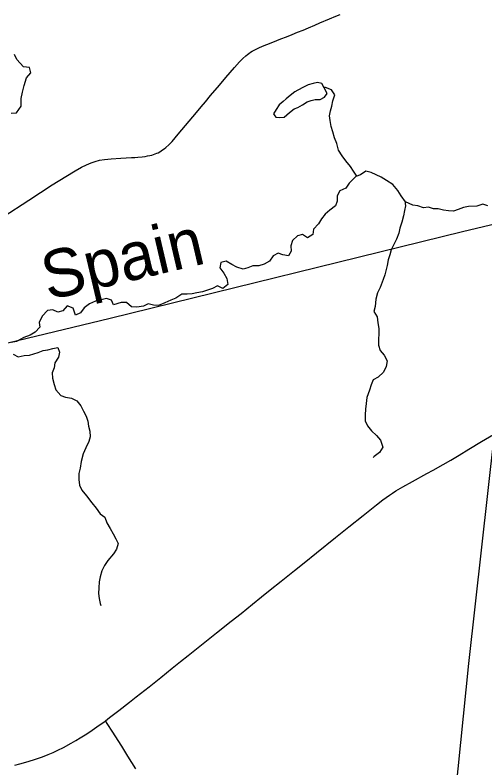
# Model space of a CAD drawing. Extents: x 0 to 1101, y 0 to 440.
# Drawn here: x 849.057 to 849.987, y 373.824 to 375.315 of the extents above; entities that cross this region are included whole.
import ezdxf

# ---------------------------------------------------------------- set-up
doc = ezdxf.new("R2010")
doc.units = 0
for name, color, linetype in [('GM_X_County_Road', 7, 'Continuous'), ('GM_X_Minor_Lake', 7, 'Continuous'), ('GM_X_Minor_River', 7, 'Continuous'), ('GM_X_Minor_River_Text', 7, 'Continuous'), ('GM_X_Rail_Line', 7, 'Continuous'), ('GM_X_State_Route', 7, 'Continuous'), ('GM_X_Township', 7, 'Continuous'), ('GM_X_Township_Road', 7, 'Continuous')]:
    doc.layers.add(name, color=color, linetype=linetype)

msp = doc.modelspace()

# ---------------------------------------------------------------- linework, layer by layer
at = {"layer": 'GM_X_County_Road'}
msp.add_lwpolyline([(850.9258, 368.899), (850.9258, 375.8797), (850.1463, 375.9688), (850.1084, 375.659), (850.0881, 375.4017), (850.0422, 374.8961), (850.0054, 374.4861), (849.9545, 374.031), (849.8439, 372.9428), (849.801, 372.4523), (849.7903, 372.3822), (849.6279, 370.8315), (849.4693, 369.1354), (849.458, 369.0211), (849.8405, 368.9951), (850.2763, 368.9519), (850.8932, 368.9025)], close=True, dxfattribs=at)
msp.add_lwpolyline([(849.0335, 374.9159), (849.084, 374.9488), (849.1305, 374.9788), (849.1573, 374.9957), (849.1758, 375.007), (849.1882, 375.014), (849.1982, 375.0189), (849.2073, 375.0228), (849.2154, 375.0255), (849.2238, 375.0277), (849.2335, 375.0294), (849.2471, 375.0307), (849.2663, 375.0318), (849.2873, 375.0329), (849.2937, 375.0333), (849.2999, 375.0338), (849.3085, 375.0346), (849.314, 375.0354), (849.319, 375.0361), (849.3235, 375.037), (849.3273, 375.0379), (849.3305, 375.0388), (849.3341, 375.0401), (849.3373, 375.0414), (849.3399, 375.0426), (849.3431, 375.0444), (849.346, 375.046), (849.3488, 375.048), (849.3516, 375.0501), (849.3549, 375.0528), (849.361, 375.0582), (849.3674, 375.0651), (849.3795, 375.0792), (849.3941, 375.0962), (849.4161, 375.1223), (849.4252, 375.1333), (849.4336, 375.1433), (849.4439, 375.1557), (849.4611, 375.1761), (849.474, 375.1913), (849.4908, 375.2112), (849.5007, 375.2224), (849.5076, 375.2294), (849.5136, 375.2347), (849.5169, 375.2373), (849.5195, 375.2391), (849.523, 375.2415), (849.5263, 375.2435), (849.5298, 375.2454), (849.5339, 375.2474), (849.5395, 375.2501), (849.5468, 375.2533), (849.564, 375.2604), (849.575, 375.2646), (849.5829, 375.2678), (849.5939, 375.2722), (849.6051, 375.2767), (849.616, 375.2811), (849.6271, 375.2856), (849.6376, 375.2899), (849.6499, 375.2951), (849.6602, 375.2995), (849.6792, 375.3075), (849.6918, 375.3128), (849.7004, 375.3164)], dxfattribs=at)
at = {"layer": 'GM_X_Minor_Lake'}
for points in [[(849.6744, 375.1599), (849.6689, 375.1714), (849.6641, 375.1795), (849.6551, 375.1819), (849.6467, 375.1797), (849.6369, 375.1768), (849.6277, 375.1724), (849.6163, 375.1662), (849.6105, 375.1629), (849.601, 375.1562), (849.5933, 375.1491), (849.5875, 375.1443), (849.5795, 375.1376), (849.5733, 375.1282), (849.5686, 375.1199), (849.5712, 375.1159)], [(849.5712, 375.1159), (849.573, 375.113), (849.581, 375.1121), (849.5897, 375.1127), (849.5997, 375.1224), (849.6089, 375.1295), (849.6165, 375.1324), (849.626, 375.1376), (849.6352, 375.1435), (849.6432, 375.146), (849.6511, 375.1478), (849.661, 375.148), (849.6694, 375.1528), (849.6744, 375.1599)]]:
    msp.add_lwpolyline(points, dxfattribs=at)
at = {"layer": 'GM_X_Minor_River'}
for points in [[(849.0491, 375.1208), (849.0597, 375.1219), (849.0688, 375.1349), (849.0691, 375.1501), (849.0714, 375.1626), (849.0748, 375.176), (849.0797, 375.1908), (849.088, 375.2007), (849.085, 375.2113), (849.0732, 375.2125), (849.0603, 375.2269), (849.0554, 375.2372)], [(849.733, 374.9963), (849.7269, 375.006), (849.7205, 375.0155), (849.7118, 375.0265), (849.7045, 375.0367), (849.6969, 375.0478), (849.6939, 375.0611), (849.6893, 375.0721), (849.6855, 375.0839), (849.6825, 375.0942), (849.6806, 375.1063), (849.6794, 375.1158), (849.6813, 375.1254), (849.6836, 375.1349), (849.6858, 375.1451), (849.6896, 375.1573), (849.6828, 375.1668), (849.6714, 375.1718), (849.6676, 375.1725)], [(849.9929, 374.9373), (849.9826, 374.9404), (849.9709, 374.9366), (849.9546, 374.9358), (849.9443, 374.9339), (849.9341, 374.9304), (849.9246, 374.9266), (849.9144, 374.9274), (849.9049, 374.9285), (849.8943, 374.9312), (849.8848, 374.9315), (849.8749, 374.935), (849.8655, 374.9334), (849.8537, 374.9372), (849.8438, 374.9384), (849.8298, 374.9456), (849.8211, 374.957), (849.8146, 374.9676), (849.8047, 374.9794), (849.7922, 374.9874), (849.7812, 374.9942), (849.7717, 374.9991), (849.7615, 375.0037), (849.7512, 375.006), (849.7406, 374.9991), (849.7311, 374.9957), (849.7179, 374.982), (849.7114, 374.9725), (849.6993, 374.9668), (849.6944, 374.9569), (849.6944, 374.9466), (849.691, 374.9371), (849.68, 374.9291), (849.6705, 374.9211), (849.6633, 374.9116), (849.6573, 374.9017), (849.6478, 374.891), (849.6459, 374.8804), (849.6357, 374.8739), (849.6258, 374.8804), (849.616, 374.8781), (849.6057, 374.8689), (849.6023, 374.8579), (849.6031, 374.8476), (849.5978, 374.8381), (849.5868, 374.8404), (849.5773, 374.8438)], [(849.8283, 374.9476), (849.8298, 374.9376), (849.8275, 374.9281), (849.8257, 374.9174), (849.8223, 374.9052), (849.8185, 374.8931), (849.8162, 374.8832), (849.8117, 374.8714), (849.8071, 374.8619), (849.8015, 374.8501), (849.7988, 374.8406), (849.7954, 374.8307), (849.7935, 374.8193), (849.7886, 374.801), (849.7852, 374.7915), (849.7795, 374.7755), (849.7742, 374.7653), (849.7708, 374.7527), (849.7693, 374.7379), (849.7671, 374.7284), (849.7732, 374.7177), (849.7751, 374.7059), (849.7766, 374.6945), (849.777, 374.6847), (849.7759, 374.6725), (849.7759, 374.6615), (849.7797, 374.6512), (849.7873, 374.6417), (849.793, 374.6307), (849.7911, 374.6189), (849.7858, 374.6082), (849.7756, 374.5983), (849.7653, 374.5926), (849.7615, 374.5831), (849.7581, 374.5725), (849.7528, 374.558), (849.7517, 374.5462), (849.7502, 374.5348), (849.7499, 374.5234), (849.7499, 374.5113), (849.7544, 374.5018), (849.7624, 374.4919), (849.7723, 374.4828), (849.7802, 374.4733), (849.7848, 374.4596), (849.778, 374.449), (849.7674, 374.4413), (849.7659, 374.4387)], [(849.5773, 374.8438), (849.5675, 374.8381), (849.5603, 374.8278), (849.55, 374.8217), (849.5394, 374.8183), (849.5277, 374.8183), (849.5178, 374.8149), (849.5083, 374.8118), (849.4958, 374.816), (849.4859, 374.8209), (849.4749, 374.8278), (849.4643, 374.8251), (849.4621, 374.8144), (849.47, 374.8038), (849.4757, 374.7932), (849.4776, 374.7817), (849.4682, 374.7738), (849.4572, 374.7787), (849.4477, 374.7734), (849.4375, 374.7707), (849.4276, 374.7673), (849.4166, 374.765), (849.4071, 374.7631), (849.3976, 374.7623), (849.387, 374.7627), (849.3753, 374.7547), (849.365, 374.7509), (849.3533, 374.7451), (849.3408, 374.7398), (849.3309, 374.7406), (849.3203, 374.7432), (849.3108, 374.7386), (849.2979, 374.7364), (849.2873, 374.7375), (849.277, 374.7462), (849.2668, 374.7458), (849.2516, 374.7413), (849.2475, 374.7508), (849.2376, 374.7542), (849.2274, 374.7515), (849.216, 374.7485), (849.2042, 374.7431), (849.1936, 374.7355), (849.1864, 374.7256), (849.1762, 374.7207), (849.1716, 374.7347), (849.1602, 374.7393), (849.1511, 374.7294), (849.1413, 374.7271), (849.1314, 374.7313), (849.1212, 374.7298), (849.1106, 374.7187), (849.1045, 374.7066), (849.1057, 374.6971), (849.0966, 374.6875), (849.0863, 374.6814), (849.0742, 374.6765), (849.0598, 374.6689), (849.0488, 374.667)], [(849.0529, 374.6438), (849.0629, 374.6381), (849.075, 374.6411), (849.0856, 374.6419), (849.1027, 374.6472), (849.1122, 374.6507), (849.1216, 374.6522), (849.1315, 374.6552), (849.1414, 374.6571), (849.1448, 374.6476), (849.1429, 374.6378), (849.1357, 374.6263), (849.1342, 374.6168), (849.1304, 374.6066), (849.1308, 374.5959), (849.1342, 374.5834), (849.1373, 374.5727), (849.1472, 374.5621), (849.1566, 374.5583), (849.1684, 374.5564), (849.179, 374.5511), (849.1866, 374.5416), (849.1919, 374.5309), (849.1973, 374.5207), (849.2007, 374.5108), (849.2022, 374.5009), (849.2049, 374.491), (849.2053, 374.48), (849.2026, 374.4705), (849.1966, 374.4583), (849.1913, 374.4466), (849.1879, 374.4313), (849.1856, 374.418), (849.183, 374.4074), (849.183, 374.3952), (849.1841, 374.3842), (849.1891, 374.3743), (849.1982, 374.3633), (849.2084, 374.3493), (849.2176, 374.3386), (849.2252, 374.3272), (849.2346, 374.3208), (849.2381, 374.3098), (849.2453, 374.2984), (849.251, 374.2881), (849.2563, 374.2782), (849.2605, 374.2684), (849.2578, 374.2577), (849.2514, 374.2482), (849.2404, 374.2353), (849.2336, 374.2254), (849.2283, 374.2148), (849.2253, 374.203), (849.2234, 374.1931), (849.2223, 374.1806), (849.2219, 374.1695), (849.2234, 374.1601), (849.225, 374.1498), (849.2265, 374.1456)]]:
    msp.add_lwpolyline(points, dxfattribs=at)
at = {"layer": 'GM_X_Rail_Line'}
msp.add_lwpolyline([(847.0512, 374.4653), (847.5396, 374.4291), (847.7129, 374.4202), (847.8527, 374.4173), (847.9426, 374.4192), (848.0178, 374.4236), (848.0853, 374.4341), (848.1498, 374.449), (848.3906, 374.5054), (848.8773, 374.6263), (849.2451, 374.7149), (849.9422, 374.8869), (850.1863, 374.9448), (850.3164, 374.976), (850.3801, 374.9962), (850.4508, 375.0223), (850.9258, 375.2486)], dxfattribs=at)
at = {"layer": 'GM_X_State_Route'}
msp.add_lwpolyline([(849.0564, 373.8296), (849.066, 373.8322), (849.0779, 373.8356), (849.0932, 373.8405), (849.1109, 373.8464), (849.1225, 373.8507), (849.1322, 373.8548), (849.1417, 373.8592), (849.1528, 373.8649), (849.1675, 373.873), (849.1772, 373.8785), (849.1856, 373.8836), (849.1987, 373.892), (849.2095, 373.8992), (849.2233, 373.9087), (849.2324, 373.9152), (849.2356, 373.9177), (849.2438, 373.9238), (849.262, 373.9379), (849.283, 373.9543), (849.2967, 373.9651), (849.322, 373.9851), (849.3318, 373.9928), (849.3454, 374.0036), (849.3676, 374.0216), (849.3841, 374.0347), (849.3992, 374.0467), (849.4257, 374.0683), (849.4554, 374.0918), (849.4846, 374.115), (849.5041, 374.1304), (849.5268, 374.1487), (849.5447, 374.1632), (849.5616, 374.1768), (849.5834, 374.1943), (849.5965, 374.2044), (849.6099, 374.215), (849.6287, 374.2302), (849.6533, 374.2501), (849.691, 374.2806), (849.7177, 374.3019), (849.7459, 374.3243), (849.7721, 374.3453), (849.785, 374.3551), (849.7981, 374.3645), (849.8041, 374.3686), (849.8106, 374.3727), (849.8245, 374.3811), (849.8434, 374.3918), (849.8718, 374.4073), (849.8843, 374.4141), (849.9044, 374.4252), (849.9195, 374.4339), (849.9361, 374.4436), (849.9552, 374.4552), (849.9802, 374.4704), (850.0036, 374.4844)], dxfattribs=at)
at = {"layer": 'GM_X_Township'}
msp.add_lwpolyline([(845.2, 372.8166), (845.355, 374.0482), (845.4081, 374.4677), (845.4198, 374.5609), (845.56, 375.6723), (845.6323, 376.2442), (845.649, 376.3795), (845.6523, 376.4464), (845.8289, 376.4273), (846.6778, 376.3437), (847.4662, 376.2566), (847.7946, 376.221), (849.0627, 376.0925), (849.9034, 375.9956), (850.1463, 375.9688), (850.1084, 375.659), (850.0881, 375.4017), (850.0422, 374.8961), (850.0054, 374.4861), (849.9545, 374.031), (849.8439, 372.9428)], dxfattribs=at)
at = {"layer": 'GM_X_Township_Road'}
msp.add_lwpolyline([(849.2956, 373.8224), (849.2799, 373.8478), (849.2679, 373.8674), (849.249, 373.8969), (849.2406, 373.91), (849.2356, 373.9177)], dxfattribs=at)

# ---------------------------------------------------------------- texts
at = {"layer": 'GM_X_Minor_River_Text'}
msp.add_text('Spain', height=0.0947, rotation=13.1837, dxfattribs=at).set_placement((849.1218, 374.7501))

doc.saveas('drawing.dxf')
